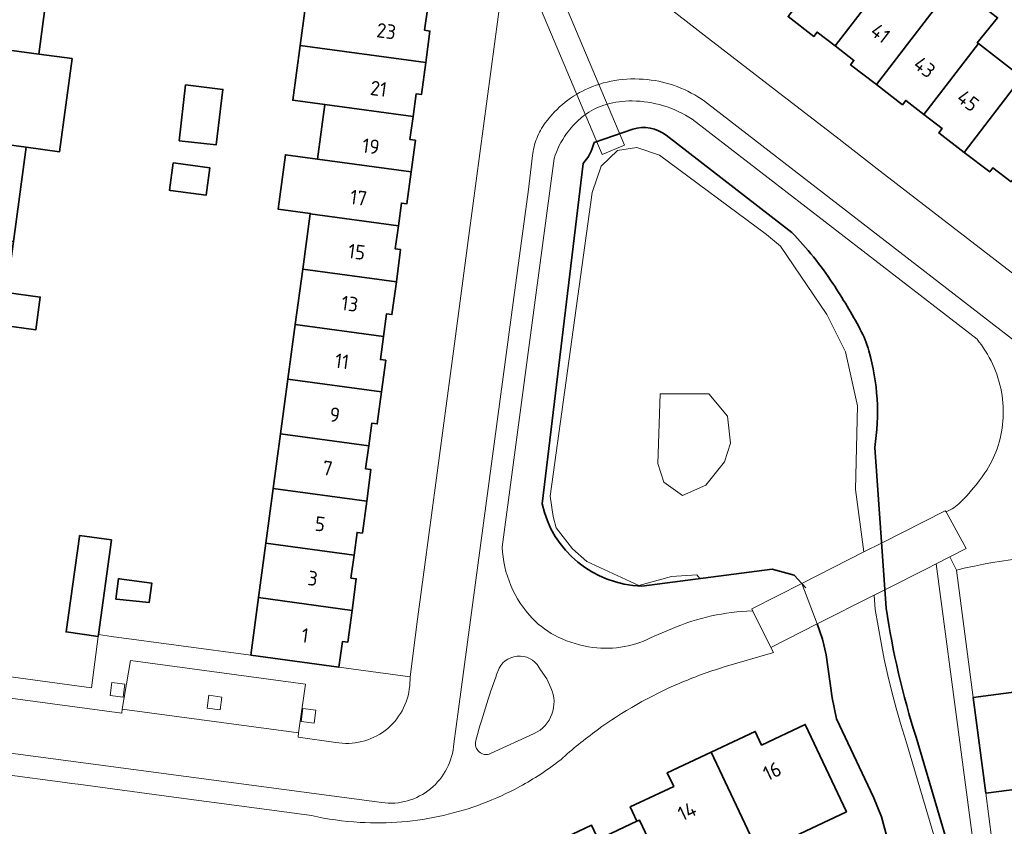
# Model space of a CAD drawing. Extents: x 150256 to 156914, y 461459 to 469481.
# Tile 638 of 656: x 154393 to 154485, y 468220 to 468295. Entities that reach past the tile are written whole.
import ezdxf
from ezdxf.enums import TextEntityAlignment as Align

# ---------------------------------------------------------------- set-up
doc = ezdxf.new("R2010")
doc.units = 0
doc.header["$LTSCALE"] = 0.75
for name, color, linetype, lineweight in [('B-RO-GK-BESCHOEIING-G', 251, 'GK-BESCHOEIING', 35), ('B-RO-GR-BEPLANTING_CULTUUR_BOSPLANTSOEN-GV', 251, 'CONTINUOUS', 18), ('B-RO-GR-BEPLANTING_CULTUUR_HEESTERS-GV', 251, 'CONTINUOUS', 18), ('B-RO-GR-GROENVOORZIENING-GV', 251, 'CONTINUOUS', 18), ('B-RO-KW-KUNSTWERK_DEK-GV', 6, 'CONTINUOUS', 18), ('B-RO-KW-KUNSTWERK_DUIKER-GV', 251, 'CONTINUOUS', 18), ('B-RO-KW-KUNSTWERK_LANDHOOFD-GV', 251, 'CONTINUOUS', 18), ('B-RO-OG-BEBOUWING-GV', 6, 'CONTINUOUS', 35), ('B-RO-OG-BEBOUWING-T18', 1, 'CONTINUOUS', 18), ('B-RO-OG-WATER_SLOOT-GV', 251, 'CONTINUOUS', 18), ('B-RO-VH-VERHARDING_BETONSTRAATSTEEN-GV', 251, 'CONTINUOUS', 18)]:
    doc.layers.add(name, color=color, linetype=linetype, lineweight=lineweight)
doc.styles.add('NLCS-ISO-M200-T18', font='NLCS-ISO.ttf', dxfattribs={"height": 360})
doc.linetypes.add('GK-BESCHOEIING', pattern='A,30,-5,[1,NLCS.SHX,S=1,R=0,X=0,Y=0],-5', length=40)

msp = doc.modelspace()

# ---------------------------------------------------------------- linework, layer by layer
at = {"layer": 'B-RO-GK-BESCHOEIING-G'}
for points in [[(154450.236, 468284.592), (154446.652, 468283.338)], [(154450.236, 468284.592), (154446.652, 468283.338)], [(154464.968, 468275.034), (154453.332, 468284.02)], [(154464.968, 468275.034), (154453.332, 468284.02)], [(154445.634, 468281.402), (154441.84, 468249.916)], [(154445.634, 468281.402), (154441.84, 468249.916)], [(154473.693, 468240.248), (154472.642, 468255.121)], [(154473.693, 468240.248), (154472.642, 468255.121)], [(154451.07, 468242.313), (154463.149, 468243.883), (154465.172, 468243.314), (154466.273, 468242.139)], [(154451.07, 468242.313), (154463.149, 468243.883), (154465.172, 468243.314), (154466.273, 468242.139)], [(154467.798, 468237.408), (154467.323, 468238.803)], [(154467.798, 468237.408), (154467.323, 468238.803)], [(154467.798, 468237.408), (154468.145, 468235.942), (154468.691, 468231.963), (154469.098, 468230.022), (154472.514, 468222.786), (154473.282, 468220.946), (154473.805, 468219.012), (154473.714, 468217.006), (154473.258, 468215.084)], [(154467.798, 468237.408), (154468.145, 468235.942), (154468.691, 468231.963), (154469.098, 468230.022), (154472.514, 468222.786), (154473.282, 468220.946), (154473.805, 468219.012), (154473.714, 468217.006), (154473.258, 468215.084)], [(154476.472, 468228.319), (154479.328, 468218.714)], [(154476.472, 468228.319), (154479.328, 468218.714)]]:
    msp.add_lwpolyline(points, dxfattribs=at)
for points in [[(154453.332, 468284.02, 0.242215), (154450.236, 468284.592)], [(154453.332, 468284.02, 0.242215), (154450.236, 468284.592)], [(154445.634, 468281.402, 0.129248), (154446.652, 468283.338)], [(154445.634, 468281.402, 0.129248), (154446.652, 468283.338)], [(154466.976, 468272.76, 0.023816), (154464.968, 468275.034)], [(154466.976, 468272.76, 0.023816), (154464.968, 468275.034)], [(154468.765, 468270.311, 0.02354), (154466.976, 468272.76)], [(154468.765, 468270.311, 0.02354), (154466.976, 468272.76)], [(154471.306, 468266.051, 0.023337), (154468.765, 468270.311)], [(154471.306, 468266.051, 0.023337), (154468.765, 468270.311)], [(154472.106, 468264.07, 0.05441), (154471.306, 468266.051)], [(154472.106, 468264.07, 0.05441), (154471.306, 468266.051)], [(154472.859, 468259.625, 0.054225), (154472.106, 468264.07)], [(154472.859, 468259.625, 0.054225), (154472.106, 468264.07)], [(154472.642, 468255.121, 0.053955), (154472.859, 468259.625)], [(154472.642, 468255.121, 0.053955), (154472.859, 468259.625)], [(154441.84, 468249.916, 0.344258), (154451.07, 468242.313)], [(154441.84, 468249.916, 0.344258), (154451.07, 468242.313)], [(154473.693, 468240.248, 0.039152), (154476.472, 468228.319)], [(154473.693, 468240.248, 0.039152), (154476.472, 468228.319)]]:
    msp.add_lwpolyline(points, format="xyb", dxfattribs=at)
at = {"layer": 'B-RO-GR-BEPLANTING_CULTUUR_BOSPLANTSOEN-GV'}
msp.add_lwpolyline([(154459.284, 468255.532), (154459.007, 468258.025), (154457.276, 468260.103), (154452.775, 468260.102), (154452.567, 468253.662), (154453.121, 468251.931), (154454.852, 468250.685), (154456.999, 468251.654), (154458.73, 468253.801)], close=True, dxfattribs=at)
msp.add_lwpolyline([(154459.284, 468255.532), (154459.007, 468258.025), (154457.276, 468260.103), (154452.775, 468260.102), (154452.567, 468253.662), (154453.121, 468251.931), (154454.852, 468250.685), (154456.999, 468251.654), (154458.73, 468253.801)], close=True, dxfattribs=at)
at = {"layer": 'B-RO-GR-BEPLANTING_CULTUUR_HEESTERS-GV'}
for points in [[(154441.698, 468234.548, 0.624541), (154437.86, 468234.715)], [(154441.698, 468234.548, 0.624541), (154437.86, 468234.715)], [(154437.803, 468234.568, 0.022853), (154435.777, 468228.257)], [(154437.803, 468234.568, 0.022853), (154435.777, 468228.257)], [(154441.098, 468228.654, 0.41312), (154442.661, 468232.887)], [(154441.098, 468228.654, 0.41312), (154442.661, 468232.887)], [(154435.701, 468227.975, 0.634235), (154437.077, 468226.814)], [(154435.701, 468227.975, 0.634235), (154437.077, 468226.814)]]:
    msp.add_lwpolyline(points, format="xyb", dxfattribs=at)
for points in [[(154437.86, 468234.715), (154437.803, 468234.568)], [(154437.86, 468234.715), (154437.803, 468234.568)], [(154442.661, 468232.887), (154442.278, 468233.726), (154441.698, 468234.548)], [(154442.661, 468232.887), (154442.278, 468233.726), (154441.698, 468234.548)], [(154435.777, 468228.257), (154435.701, 468227.975)], [(154435.777, 468228.257), (154435.701, 468227.975)], [(154437.077, 468226.814), (154441.098, 468228.654)], [(154437.077, 468226.814), (154441.098, 468228.654)]]:
    msp.add_lwpolyline(points, dxfattribs=at)
at = {"layer": 'B-RO-GR-GROENVOORZIENING-GV'}
for points in [[(154401.859, 468232.193), (154403.048, 468232.033), (154403.208, 468233.222), (154402.019, 468233.382)], [(154401.859, 468232.193), (154403.048, 468232.033), (154403.208, 468233.222), (154402.019, 468233.382)], [(154410.839, 468231.011), (154412.028, 468230.851), (154412.188, 468232.04), (154410.999, 468232.2)], [(154410.839, 468231.011), (154412.028, 468230.851), (154412.188, 468232.04), (154410.999, 468232.2)], [(154419.542, 468229.784), (154420.731, 468229.623), (154420.891, 468230.812), (154419.702, 468230.973)], [(154419.542, 468229.784), (154420.731, 468229.623), (154420.891, 468230.812), (154419.702, 468230.973)]]:
    msp.add_lwpolyline(points, close=True, dxfattribs=at)
at = {"layer": 'B-RO-KW-KUNSTWERK_DEK-GV'}
msp.add_lwpolyline([(154473.572, 468241.961), (154477.493, 468243.943), (154478.345, 468244.374), (154479.603, 468245.009), (154481.123, 468245.783), (154479.272, 468249.165), (154479.164, 468249.273), (154473.266, 468246.287), (154471.637, 468245.461), (154465.888, 468242.55), (154461.276, 468240.215), (154461.358, 468240), (154463.031, 468236.632), (154467.322, 468238.803), (154472.604, 468241.472)], close=True, dxfattribs=at)
msp.add_lwpolyline([(154473.572, 468241.961), (154477.493, 468243.943), (154478.345, 468244.374), (154479.603, 468245.009), (154481.123, 468245.783), (154479.272, 468249.165), (154479.164, 468249.273), (154473.266, 468246.287), (154471.637, 468245.461), (154465.888, 468242.55), (154461.276, 468240.215), (154461.358, 468240), (154463.031, 468236.632), (154467.322, 468238.803), (154472.604, 468241.472)], close=True, dxfattribs=at)
at = {"layer": 'B-RO-KW-KUNSTWERK_DUIKER-GV'}
msp.add_lwpolyline([(154447.418, 468282.228), (154449.49, 468283.104), (154436.967, 468312.73), (154434.895, 468311.854)], close=True, dxfattribs=at)
msp.add_lwpolyline([(154447.418, 468282.228), (154449.49, 468283.104), (154436.967, 468312.73), (154434.895, 468311.854)], close=True, dxfattribs=at)
at = {"layer": 'B-RO-KW-KUNSTWERK_LANDHOOFD-GV'}
for points in [[(154478.345, 468244.374), (154479.603, 468245.009), (154481.123, 468245.783), (154479.272, 468249.165), (154479.164, 468249.273), (154473.266, 468246.287), (154473.572, 468241.961), (154477.493, 468243.943)], [(154478.345, 468244.374), (154479.603, 468245.009), (154481.123, 468245.783), (154479.272, 468249.165), (154479.164, 468249.273), (154473.266, 468246.287), (154473.572, 468241.961), (154477.493, 468243.943)], [(154461.358, 468240), (154463.031, 468236.632), (154467.322, 468238.803), (154465.888, 468242.55), (154461.276, 468240.215)], [(154461.358, 468240), (154463.031, 468236.632), (154467.322, 468238.803), (154465.888, 468242.55), (154461.276, 468240.215)]]:
    msp.add_lwpolyline(points, close=True, dxfattribs=at)
at = {"layer": 'B-RO-OG-BEBOUWING-GV'}
for points in [[(154469.972, 468301.961), (154464.625, 468295.011), (154467.005, 468293.177), (154467.31, 468293.573), (154468.968, 468292.293), (154474.01, 468298.846)], [(154469.972, 468301.961), (154464.625, 468295.011), (154467.005, 468293.177), (154467.31, 468293.573), (154468.968, 468292.293), (154474.01, 468298.846)], [(154396.399, 468300.154), (154386.145, 468301.536), (154385.541, 468297.069), (154386.928, 468296.88), (154386.364, 468292.728), (154395.237, 468291.532)], [(154396.399, 468300.154), (154386.145, 468301.536), (154385.541, 468297.069), (154386.928, 468296.88), (154386.364, 468292.728), (154395.237, 468291.532)], [(154472.798, 468288.71), (154478.143, 468295.658), (154478.101, 468295.69), (154474.01, 468298.846), (154468.968, 468292.293), (154470.713, 468290.947), (154470.407, 468290.551)], [(154472.798, 468288.71), (154478.143, 468295.658), (154478.101, 468295.69), (154474.01, 468298.846), (154468.968, 468292.293), (154470.713, 468290.947), (154470.407, 468290.551)], [(154431.069, 468290.75), (154431.463, 468293.668), (154430.969, 468293.736), (154431.256, 468295.873), (154423.09, 468296.984), (154420.117, 468297.388), (154419.438, 468292.334), (154422.41, 468291.929)], [(154431.069, 468290.75), (154431.463, 468293.668), (154430.969, 468293.736), (154431.256, 468295.873), (154423.09, 468296.984), (154420.117, 468297.388), (154419.438, 468292.334), (154422.41, 468291.929)], [(154472.798, 468288.71), (154475.214, 468286.849), (154475.519, 468287.245), (154477.196, 468285.948), (154482.237, 468292.5), (154482.129, 468292.583), (154484.016, 468294.901), (154479.909, 468298.064), (154478.101, 468295.69), (154478.143, 468295.658)], [(154472.798, 468288.71), (154475.214, 468286.849), (154475.519, 468287.245), (154477.196, 468285.948), (154482.237, 468292.5), (154482.129, 468292.583), (154484.016, 468294.901), (154479.909, 468298.064), (154478.101, 468295.69), (154478.143, 468295.658)], [(154394.076, 468282.918), (154397.172, 468282.501), (154398.333, 468291.115), (154395.237, 468291.532), (154386.364, 468292.728), (154385.794, 468288.536), (154384.407, 468288.723), (154383.812, 468284.302)], [(154394.076, 468282.918), (154397.172, 468282.501), (154398.333, 468291.115), (154395.237, 468291.532), (154386.364, 468292.728), (154385.794, 468288.536), (154384.407, 468288.723), (154383.812, 468284.302)], [(154429.897, 468285.763), (154430.174, 468287.851), (154430.669, 468287.784), (154431.069, 468290.75), (154422.41, 468291.929), (154419.438, 468292.334), (154418.755, 468287.255), (154421.728, 468286.857)], [(154429.897, 468285.763), (154430.174, 468287.851), (154430.669, 468287.784), (154431.069, 468290.75), (154422.41, 468291.929), (154419.438, 468292.334), (154418.755, 468287.255), (154421.728, 468286.857)], [(154482.237, 468292.5), (154477.196, 468285.948), (154478.896, 468284.634), (154478.591, 468284.238), (154480.93, 468282.438), (154486.275, 468289.385), (154486.141, 468289.488)], [(154482.237, 468292.5), (154477.196, 468285.948), (154478.896, 468284.634), (154478.591, 468284.238), (154480.93, 468282.438), (154486.275, 468289.385), (154486.141, 468289.488)], [(154486.141, 468289.488), (154486.275, 468289.385), (154480.93, 468282.438), (154483.287, 468280.625), (154483.592, 468281.021), (154485.273, 468279.72), (154490.313, 468286.27), (154490.229, 468286.335), (154492.05, 468288.698), (154487.969, 468291.861)], [(154486.141, 468289.488), (154486.275, 468289.385), (154480.93, 468282.438), (154483.287, 468280.625), (154483.592, 468281.021), (154485.273, 468279.72), (154490.313, 468286.27), (154490.229, 468286.335), (154492.05, 468288.698), (154487.969, 468291.861)], [(154408.844, 468288.682), (154408.256, 468283.51), (154411.663, 468283.122), (154412.29, 468288.262)], [(154408.844, 468288.682), (154408.256, 468283.51), (154411.663, 468283.122), (154412.29, 468288.262)], [(154429.716, 468280.642), (154430.111, 468283.566), (154429.615, 468283.632), (154429.897, 468285.763), (154421.728, 468286.857), (154421.051, 468281.821)], [(154429.716, 468280.642), (154430.111, 468283.566), (154429.615, 468283.632), (154429.897, 468285.763), (154421.728, 468286.857), (154421.051, 468281.821)], [(154384.029, 468275.394), (154392.9, 468274.198), (154394.076, 468282.918), (154383.812, 468284.302), (154383.209, 468279.822), (154384.597, 468279.635)], [(154384.029, 468275.394), (154392.9, 468274.198), (154394.076, 468282.918), (154383.812, 468284.302), (154383.209, 468279.822), (154384.597, 468279.635)], [(154420.37, 468276.757), (154428.539, 468275.645), (154428.82, 468277.741), (154429.315, 468277.674), (154429.716, 468280.642), (154421.051, 468281.821), (154418.078, 468282.226), (154417.4, 468277.184), (154420.373, 468276.784)], [(154420.37, 468276.757), (154428.539, 468275.645), (154428.82, 468277.741), (154429.315, 468277.674), (154429.716, 468280.642), (154421.051, 468281.821), (154418.078, 468282.226), (154417.4, 468277.184), (154420.373, 468276.784)], [(154407.946, 468281.435), (154407.699, 468281.469), (154407.347, 468278.934), (154407.451, 468278.92), (154410.74, 468278.469), (154411.087, 468281.004)], [(154407.946, 468281.435), (154407.699, 468281.469), (154407.347, 468278.934), (154407.451, 468278.92), (154410.74, 468278.469), (154411.087, 468281.004)], [(154428.35, 468270.463), (154428.749, 468273.447), (154428.254, 468273.512), (154428.539, 468275.645), (154420.37, 468276.757), (154419.682, 468271.643)], [(154428.35, 468270.463), (154428.749, 468273.447), (154428.254, 468273.512), (154428.539, 468275.645), (154420.37, 468276.757), (154419.682, 468271.643)], [(154392.9, 468274.198), (154384.029, 468275.394), (154383.46, 468271.15), (154381.963, 468271.349), (154381.362, 468266.894), (154391.727, 468265.497), (154391.855, 468266.448), (154394.973, 468266.027), (154395.38, 468269.05), (154392.263, 468269.47)], [(154392.9, 468274.198), (154384.029, 468275.394), (154383.46, 468271.15), (154381.963, 468271.349), (154381.362, 468266.894), (154391.727, 468265.497), (154391.855, 468266.448), (154394.973, 468266.027), (154395.38, 468269.05), (154392.263, 468269.47)], [(154418.991, 468266.509), (154427.163, 468265.397), (154427.449, 468267.499), (154427.945, 468267.432), (154428.35, 468270.463), (154419.682, 468271.643)], [(154418.991, 468266.509), (154427.163, 468265.397), (154427.449, 468267.499), (154427.945, 468267.432), (154428.35, 468270.463), (154419.682, 468271.643)], [(154418.991, 468266.509), (154418.312, 468261.455), (154426.975, 468260.276), (154427.369, 468263.201), (154426.874, 468263.268), (154427.163, 468265.397)], [(154418.991, 468266.509), (154418.312, 468261.455), (154426.975, 468260.276), (154427.369, 468263.201), (154426.874, 468263.268), (154427.163, 468265.397)], [(154417.632, 468256.399), (154425.797, 468255.288), (154426.081, 468257.376), (154426.576, 468257.309), (154426.975, 468260.276), (154418.312, 468261.455)], [(154417.632, 468256.399), (154425.797, 468255.288), (154426.081, 468257.376), (154426.576, 468257.309), (154426.975, 468260.276), (154418.312, 468261.455)], [(154416.952, 468251.345), (154425.611, 468250.166), (154426.004, 468253.09), (154425.508, 468253.156), (154425.797, 468255.288), (154417.632, 468256.399)], [(154416.952, 468251.345), (154425.611, 468250.166), (154426.004, 468253.09), (154425.508, 468253.156), (154425.797, 468255.288), (154417.632, 468256.399)], [(154416.272, 468246.291), (154424.436, 468245.179), (154424.717, 468247.271), (154425.213, 468247.204), (154425.611, 468250.166), (154416.952, 468251.345)], [(154416.272, 468246.291), (154424.436, 468245.179), (154424.717, 468247.271), (154425.213, 468247.204), (154425.611, 468250.166), (154416.952, 468251.345)], [(154400.768, 468237.818), (154401.97, 468246.58), (154401.963, 468246.581), (154399.025, 468246.976), (154399.012, 468246.88), (154397.78, 468238.066), (154400.746, 468237.656)], [(154400.768, 468237.818), (154401.97, 468246.58), (154401.963, 468246.581), (154399.025, 468246.976), (154399.012, 468246.88), (154397.78, 468238.066), (154400.746, 468237.656)], [(154415.592, 468241.236), (154424.249, 468240.058), (154424.645, 468242.983), (154424.15, 468243.05), (154424.436, 468245.179), (154416.272, 468246.291)], [(154415.592, 468241.236), (154424.249, 468240.058), (154424.645, 468242.983), (154424.15, 468243.05), (154424.436, 468245.179), (154416.272, 468246.291)], [(154402.443, 468241.096), (154405.454, 468240.777), (154405.703, 468242.582), (154402.702, 468242.991), (154402.622, 468243.002), (154402.386, 468241.102)], [(154402.443, 468241.096), (154405.454, 468240.777), (154405.703, 468242.582), (154402.702, 468242.991), (154402.622, 468243.002), (154402.386, 468241.102)], [(154423.037, 468234.813), (154423.354, 468237.172), (154423.848, 468237.103), (154424.249, 468240.058), (154415.592, 468241.236), (154414.878, 468235.925)], [(154423.037, 468234.813), (154423.354, 468237.172), (154423.848, 468237.103), (154424.249, 468240.058), (154415.592, 468241.236), (154414.878, 468235.925)], [(154482.928, 468223.13), (154491.794, 468224.286), (154490.472, 468234.544), (154486.011, 468233.962), (154486.192, 468232.575), (154481.771, 468232)], [(154482.928, 468223.13), (154491.794, 468224.286), (154490.472, 468234.544), (154486.011, 468233.962), (154486.192, 468232.575), (154481.771, 468232)], [(154457.511, 468226.95), (154461.92, 468217.589), (154470.02, 468221.418), (154466.214, 468229.501), (154462.172, 468227.596), (154461.577, 468228.863)], [(154457.511, 468226.95), (154461.92, 468217.589), (154470.02, 468221.418), (154466.214, 468229.501), (154462.172, 468227.596), (154461.577, 468228.863)], [(154454.293, 468213.983), (154461.92, 468217.589), (154457.511, 468226.95), (154453.44, 468225.034), (154454.036, 468223.768), (154450.004, 468221.871), (154450.626, 468220.548), (154450.862, 468220.66), (154454.06, 468213.873)], [(154454.293, 468213.983), (154461.92, 468217.589), (154457.511, 468226.95), (154453.44, 468225.034), (154454.036, 468223.768), (154450.004, 468221.871), (154450.626, 468220.548), (154450.862, 468220.66), (154454.06, 468213.873)], [(154442.366, 468218.259), (154446.795, 468208.9), (154446.887, 468208.943), (154454.891, 468212.718), (154454.293, 468213.983), (154454.06, 468213.873), (154450.862, 468220.66), (154450.626, 468220.548), (154447.049, 468218.857), (154446.425, 468220.175)], [(154442.366, 468218.259), (154446.795, 468208.9), (154446.887, 468208.943), (154454.891, 468212.718), (154454.293, 468213.983), (154454.06, 468213.873), (154450.862, 468220.66), (154450.626, 468220.548), (154447.049, 468218.857), (154446.425, 468220.175)]]:
    msp.add_lwpolyline(points, close=True, dxfattribs=at)
at = {"layer": 'B-RO-OG-WATER_SLOOT-GV'}
for points in [[(154450.18, 468287.199, 0.071525), (154447.803, 468286.879)], [(154450.18, 468287.199, 0.071525), (154447.803, 468286.879)], [(154453.082, 468286.756, 0.071351), (154450.18, 468287.199)], [(154453.082, 468286.756, 0.071351), (154450.18, 468287.199)], [(154447.803, 468286.879, 0.084638), (154445.956, 468286.001)], [(154447.803, 468286.879, 0.084638), (154445.956, 468286.001)], [(154455.742, 468285.515, 0.071645), (154453.082, 468286.756)], [(154455.742, 468285.515, 0.071645), (154453.082, 468286.756)], [(154445.956, 468286.001, 0.084308), (154444.11, 468284.182)], [(154445.956, 468286.001, 0.084308), (154444.11, 468284.182)], [(154450.236, 468284.592, -0.242215), (154453.332, 468284.02)], [(154453.332, 468284.02, 0.242215), (154450.236, 468284.592)], [(154450.236, 468284.592, -0.242215), (154453.332, 468284.02)], [(154453.332, 468284.02, 0.242215), (154450.236, 468284.592)], [(154444.11, 468284.182, 0.083335), (154442.964, 468281.857)], [(154444.11, 468284.182, 0.083335), (154442.964, 468281.857)], [(154445.634, 468281.402, 0.129248), (154446.652, 468283.338)], [(154446.652, 468283.338, -0.129248), (154445.634, 468281.402)], [(154445.634, 468281.402, 0.129248), (154446.652, 468283.338)], [(154446.652, 468283.338, -0.129248), (154445.634, 468281.402)], [(154464.968, 468275.034, -0.023816), (154466.976, 468272.76)], [(154466.976, 468272.76, 0.023816), (154464.968, 468275.034)], [(154464.968, 468275.034, -0.023816), (154466.976, 468272.76)], [(154466.976, 468272.76, 0.023816), (154464.968, 468275.034)], [(154466.976, 468272.76, -0.02354), (154468.765, 468270.311)], [(154468.765, 468270.311, 0.02354), (154466.976, 468272.76)], [(154466.976, 468272.76, -0.02354), (154468.765, 468270.311)], [(154468.765, 468270.311, 0.02354), (154466.976, 468272.76)], [(154468.765, 468270.311, -0.023337), (154471.306, 468266.051)], [(154471.306, 468266.051, 0.023337), (154468.765, 468270.311)], [(154468.765, 468270.311, -0.023337), (154471.306, 468266.051)], [(154471.306, 468266.051, 0.023337), (154468.765, 468270.311)], [(154471.306, 468266.051, -0.05441), (154472.106, 468264.07)], [(154472.106, 468264.07, 0.05441), (154471.306, 468266.051)], [(154471.306, 468266.051, -0.05441), (154472.106, 468264.07)], [(154472.106, 468264.07, 0.05441), (154471.306, 468266.051)], [(154483.556, 468262.858, 0.063433), (154482.114, 468265.155)], [(154483.556, 468262.858, 0.063433), (154482.114, 468265.155)], [(154472.106, 468264.07, -0.054225), (154472.859, 468259.625)], [(154472.859, 468259.625, 0.054225), (154472.106, 468264.07)], [(154472.106, 468264.07, -0.054225), (154472.859, 468259.625)], [(154472.859, 468259.625, 0.054225), (154472.106, 468264.07)], [(154484.372, 468260.273, 0.063357), (154483.556, 468262.858)], [(154484.372, 468260.273, 0.063357), (154483.556, 468262.858)], [(154484.512, 468257.572, 0.06442), (154484.372, 468260.273)], [(154484.512, 468257.572, 0.06442), (154484.372, 468260.273)], [(154472.859, 468259.625, -0.053955), (154472.642, 468255.121)], [(154472.642, 468255.121, 0.053955), (154472.859, 468259.625)], [(154472.859, 468259.625, -0.053955), (154472.642, 468255.121)], [(154472.642, 468255.121, 0.053955), (154472.859, 468259.625)], [(154483.973, 468255.007, 0.065847), (154484.512, 468257.572)], [(154483.973, 468255.007, 0.065847), (154484.512, 468257.572)], [(154482.837, 468252.772, 0.066179), (154483.973, 468255.007)], [(154482.837, 468252.772, 0.066179), (154483.973, 468255.007)], [(154480.58, 468250.062, 0.046905), (154482.837, 468252.772)], [(154480.58, 468250.062, 0.046905), (154482.837, 468252.772)], [(154451.07, 468242.313, -0.344258), (154441.84, 468249.916)], [(154441.84, 468249.916, 0.344258), (154451.07, 468242.313)], [(154451.07, 468242.313, -0.344258), (154441.84, 468249.916)], [(154441.84, 468249.916, 0.344258), (154451.07, 468242.313)], [(154479.971, 468249.56, 0.045912), (154480.58, 468250.062)], [(154479.971, 468249.56, 0.045912), (154480.58, 468250.062)], [(154479.272, 468249.165, 0.0363), (154479.971, 468249.56)], [(154479.272, 468249.165, 0.0363), (154479.971, 468249.56)], [(154438.148, 468245.917, 0.090309), (154438.952, 468242.353)], [(154438.148, 468245.917, 0.090309), (154438.952, 468242.353)], [(154438.952, 468242.353, 0.09031), (154440.964, 468239.302)], [(154438.952, 468242.353, 0.09031), (154440.964, 468239.302)], [(154453.913, 468238.383, -0.093692), (154461.289, 468240.002)], [(154453.913, 468238.383, -0.093692), (154461.289, 468240.002)], [(154473.693, 468240.248, 0.039152), (154476.472, 468228.319)], [(154476.472, 468228.319, -0.039152), (154473.693, 468240.248)], [(154473.693, 468240.248, 0.039152), (154476.472, 468228.319)], [(154476.472, 468228.319, -0.039152), (154473.693, 468240.248)], [(154440.964, 468239.302, 0.090676), (154443.331, 468237.587)], [(154440.964, 468239.302, 0.090676), (154443.331, 468237.587)], [(154443.331, 468237.587, 0.078541), (154446.543, 468236.631)], [(154443.331, 468237.587, 0.078541), (154446.543, 468236.631)], [(154449.464, 468236.704, 0.078999), (154452.22, 468237.676)], [(154449.464, 468236.704, 0.078999), (154452.22, 468237.676)], [(154446.543, 468236.631, 0.07976), (154449.464, 468236.704)], [(154446.543, 468236.631, 0.07976), (154449.464, 468236.704)]]:
    msp.add_lwpolyline(points, format="xyb", dxfattribs=at)
for points in [[(154482.114, 468265.155), (154455.742, 468285.515)], [(154482.114, 468265.155), (154455.742, 468285.515)], [(154446.652, 468283.338), (154450.236, 468284.592)], [(154450.236, 468284.592), (154446.652, 468283.338)], [(154446.652, 468283.338), (154450.236, 468284.592)], [(154450.236, 468284.592), (154446.652, 468283.338)], [(154453.332, 468284.02), (154464.968, 468275.034)], [(154464.968, 468275.034), (154453.332, 468284.02)], [(154453.332, 468284.02), (154464.968, 468275.034)], [(154464.968, 468275.034), (154453.332, 468284.02)], [(154451.07, 468242.313), (154456.446, 468243.012), (154456.168, 468243.345), (154453.814, 468243.206), (154450.815, 468242.345), (154445.988, 468244.59), (154444.673, 468245.767), (154443.149, 468247.706), (154442.872, 468248.745), (154442.595, 468250.615), (154446.473, 468278.729), (154447.304, 468281.153), (154448.827, 468282.607), (154450.628, 468282.885), (154452.705, 468282.192), (154462.608, 468274.853), (154463.924, 468273.745), (154468.218, 468267.444), (154469.949, 468263.982), (154471.057, 468258.996), (154470.849, 468251.24), (154471.637, 468245.461), (154473.266, 468246.287), (154472.642, 468255.121)], [(154478.369, 468218.429), (154475.519, 468228.017), (154475.062, 468229.506), (154474.635, 468231.004), (154474.238, 468232.509), (154473.87, 468234.022), (154473.532, 468235.543), (154473.224, 468237.069), (154472.946, 468238.602), (154472.698, 468240.139), (154472.604, 468241.472), (154473.572, 468241.961), (154473.266, 468246.287), (154471.637, 468245.461), (154470.849, 468251.24), (154471.057, 468258.996), (154469.949, 468263.982), (154468.218, 468267.444), (154463.924, 468273.745), (154462.608, 468274.853), (154452.705, 468282.192), (154450.628, 468282.885), (154448.827, 468282.607), (154447.304, 468281.153), (154446.473, 468278.729), (154442.595, 468250.615), (154442.872, 468248.745), (154443.149, 468247.706), (154444.673, 468245.767), (154445.988, 468244.59), (154450.815, 468242.345), (154453.814, 468243.206), (154456.168, 468243.345), (154456.446, 468243.012), (154463.149, 468243.883), (154465.172, 468243.314), (154465.888, 468242.55), (154467.322, 468238.803), (154467.327, 468238.79), (154467.798, 468237.408), (154468.145, 468235.942), (154468.691, 468231.963), (154469.098, 468230.022), (154472.514, 468222.786), (154473.282, 468220.946), (154473.805, 468219.012)], [(154451.07, 468242.313), (154456.446, 468243.012), (154456.168, 468243.345), (154453.814, 468243.206), (154450.815, 468242.345), (154445.988, 468244.59), (154444.673, 468245.767), (154443.149, 468247.706), (154442.872, 468248.745), (154442.595, 468250.615), (154446.473, 468278.729), (154447.304, 468281.153), (154448.827, 468282.607), (154450.628, 468282.885), (154452.705, 468282.192), (154462.608, 468274.853), (154463.924, 468273.745), (154468.218, 468267.444), (154469.949, 468263.982), (154471.057, 468258.996), (154470.849, 468251.24), (154471.637, 468245.461), (154473.266, 468246.287), (154472.642, 468255.121)], [(154478.369, 468218.429), (154475.519, 468228.017), (154475.062, 468229.506), (154474.635, 468231.004), (154474.238, 468232.509), (154473.87, 468234.022), (154473.532, 468235.543), (154473.224, 468237.069), (154472.946, 468238.602), (154472.698, 468240.139), (154472.604, 468241.472), (154473.572, 468241.961), (154473.266, 468246.287), (154471.637, 468245.461), (154470.849, 468251.24), (154471.057, 468258.996), (154469.949, 468263.982), (154468.218, 468267.444), (154463.924, 468273.745), (154462.608, 468274.853), (154452.705, 468282.192), (154450.628, 468282.885), (154448.827, 468282.607), (154447.304, 468281.153), (154446.473, 468278.729), (154442.595, 468250.615), (154442.872, 468248.745), (154443.149, 468247.706), (154444.673, 468245.767), (154445.988, 468244.59), (154450.815, 468242.345), (154453.814, 468243.206), (154456.168, 468243.345), (154456.446, 468243.012), (154463.149, 468243.883), (154465.172, 468243.314), (154465.888, 468242.55), (154467.322, 468238.803), (154467.327, 468238.79), (154467.798, 468237.408), (154468.145, 468235.942), (154468.691, 468231.963), (154469.098, 468230.022), (154472.514, 468222.786), (154473.282, 468220.946), (154473.805, 468219.012)], [(154442.964, 468281.857), (154441.208, 468268.756), (154438.148, 468245.917)], [(154442.964, 468281.857), (154441.208, 468268.756), (154438.148, 468245.917)], [(154441.84, 468249.916), (154445.634, 468281.402)], [(154445.634, 468281.402), (154441.84, 468249.916)], [(154441.84, 468249.916), (154445.634, 468281.402)], [(154445.634, 468281.402), (154441.84, 468249.916)], [(154472.642, 468255.121), (154473.266, 468246.287), (154479.164, 468249.273), (154479.272, 468249.165)], [(154472.642, 468255.121), (154473.266, 468246.287), (154479.164, 468249.273), (154479.272, 468249.165)], [(154478.735, 468212.804), (154478.332, 468211.657), (154477.831, 468210.55), (154477.236, 468209.49), (154476.551, 468208.486), (154475.781, 468207.545), (154474.933, 468206.675), (154474.012, 468205.882), (154473.025, 468205.172), (154482.834, 468210.429), (154478.345, 468244.374), (154477.493, 468243.943), (154473.572, 468241.961), (154473.693, 468240.248)], [(154478.735, 468212.804), (154478.332, 468211.657), (154477.831, 468210.55), (154477.236, 468209.49), (154476.551, 468208.486), (154475.781, 468207.545), (154474.933, 468206.675), (154474.012, 468205.882), (154473.025, 468205.172), (154482.834, 468210.429), (154478.345, 468244.374), (154477.493, 468243.943), (154473.572, 468241.961), (154473.693, 468240.248)], [(154461.289, 468240.002), (154461.358, 468240), (154461.276, 468240.215), (154465.888, 468242.55), (154465.172, 468243.314), (154463.149, 468243.883), (154456.446, 468243.012), (154451.07, 468242.313)], [(154461.289, 468240.002), (154461.358, 468240), (154461.276, 468240.215), (154465.888, 468242.55), (154465.172, 468243.314), (154463.149, 468243.883), (154456.446, 468243.012), (154451.07, 468242.313)], [(154473.693, 468240.248), (154473.572, 468241.961), (154472.604, 468241.472), (154472.698, 468240.139), (154472.946, 468238.602), (154473.224, 468237.069), (154473.532, 468235.543), (154473.87, 468234.022), (154474.238, 468232.509), (154474.635, 468231.004), (154475.062, 468229.506), (154475.519, 468228.017), (154478.369, 468218.429), (154478.573, 468217.13), (154478.549, 468215.784), (154478.286, 468214.501), (154477.831, 468213.232), (154477.031, 468211.228), (154475.788, 468209.149), (154474.151, 468207.338), (154469.197, 468202.508)], [(154473.693, 468240.248), (154473.572, 468241.961), (154472.604, 468241.472), (154472.698, 468240.139), (154472.946, 468238.602), (154473.224, 468237.069), (154473.532, 468235.543), (154473.87, 468234.022), (154474.238, 468232.509), (154474.635, 468231.004), (154475.062, 468229.506), (154475.519, 468228.017), (154478.369, 468218.429), (154478.573, 468217.13), (154478.549, 468215.784), (154478.286, 468214.501), (154477.831, 468213.232), (154477.031, 468211.228), (154475.788, 468209.149), (154474.151, 468207.338), (154469.197, 468202.508)], [(154452.22, 468237.676), (154453.913, 468238.383)], [(154452.22, 468237.676), (154453.913, 468238.383)], [(154476.472, 468228.319), (154479.328, 468218.714)], [(154479.328, 468218.714), (154476.472, 468228.319)], [(154476.472, 468228.319), (154479.328, 468218.714)], [(154479.328, 468218.714), (154476.472, 468228.319)]]:
    msp.add_lwpolyline(points, dxfattribs=at)
msp.add_lwpolyline([(154459.284, 468255.532), (154458.73, 468253.801), (154456.999, 468251.654), (154454.852, 468250.685), (154453.121, 468251.931), (154452.567, 468253.662), (154452.775, 468260.102), (154457.276, 468260.103), (154459.007, 468258.025)], close=True, dxfattribs=at)
msp.add_lwpolyline([(154459.284, 468255.532), (154458.73, 468253.801), (154456.999, 468251.654), (154454.852, 468250.685), (154453.121, 468251.931), (154452.567, 468253.662), (154452.775, 468260.102), (154457.276, 468260.103), (154459.007, 468258.025)], close=True, dxfattribs=at)
at = {"layer": 'B-RO-VH-VERHARDING_BETONSTRAATSTEEN-GV'}
for points in [[(154509.009, 468252.985), (154507.634, 468254.093), (154501.424, 468258.894), (154497.386, 468262.01), (154493.349, 468265.125), (154489.312, 468268.241), (154485.275, 468271.356), (154481.236, 468274.472), (154477.198, 468277.587), (154473.16, 468280.703), (154469.069, 468283.862), (154464.936, 468287.052), (154460.899, 468290.168), (154456.862, 468293.285), (154452.825, 468296.401), (154448.788, 468299.518), (154444.751, 468302.635), (154442.574, 468304.316), (154439.31, 468312.077)], [(154509.009, 468252.985), (154507.634, 468254.093), (154501.424, 468258.894), (154497.386, 468262.01), (154493.349, 468265.125), (154489.312, 468268.241), (154485.275, 468271.356), (154481.236, 468274.472), (154477.198, 468277.587), (154473.16, 468280.703), (154469.069, 468283.862), (154464.936, 468287.052), (154460.899, 468290.168), (154456.862, 468293.285), (154452.825, 468296.401), (154448.788, 468299.518), (154444.751, 468302.635), (154442.574, 468304.316), (154439.31, 468312.077)], [(154435.539, 468310.731), (154438.832, 468302.901), (154438.45, 468300.041), (154437.774, 468294.986), (154437.098, 468289.929), (154436.422, 468284.875), (154435.746, 468279.821), (154435.069, 468274.756), (154434.385, 468269.64), (154433.698, 468264.507), (154433.021, 468259.453), (154432.343, 468254.397), (154431.666, 468249.342), (154430.989, 468244.287), (154430.312, 468239.233), (154429.633, 468233.918), (154429.588, 468233.064)], [(154435.539, 468310.731), (154438.832, 468302.901), (154438.45, 468300.041), (154437.774, 468294.986), (154437.098, 468289.929), (154436.422, 468284.875), (154435.746, 468279.821), (154435.069, 468274.756), (154434.385, 468269.64), (154433.698, 468264.507), (154433.021, 468259.453), (154432.343, 468254.397), (154431.666, 468249.342), (154430.989, 468244.287), (154430.312, 468239.233), (154429.633, 468233.918), (154429.588, 468233.064)], [(154508.475, 468247.337), (154504.478, 468250.422), (154457.156, 468286.965)], [(154457.156, 468286.965), (154504.478, 468250.422), (154508.475, 468247.337)], [(154508.475, 468247.337), (154504.478, 468250.422), (154457.156, 468286.965)], [(154457.156, 468286.965), (154504.478, 468250.422), (154508.475, 468247.337)], [(154455.742, 468285.515), (154482.114, 468265.155)], [(154455.742, 468285.515), (154482.114, 468265.155)], [(154440.957, 468282.144), (154440.578, 468279.003), (154439.232, 468269.013), (154434.1, 468230.92), (154433.673, 468227.724)], [(154433.673, 468227.724), (154434.1, 468230.92), (154439.232, 468269.013), (154440.578, 468279.003), (154440.957, 468282.144)], [(154440.957, 468282.144), (154440.578, 468279.003), (154439.232, 468269.013), (154434.1, 468230.92), (154433.673, 468227.724)], [(154433.673, 468227.724), (154434.1, 468230.92), (154439.232, 468269.013), (154440.578, 468279.003), (154440.957, 468282.144)], [(154438.148, 468245.917), (154441.208, 468268.756), (154442.964, 468281.857)], [(154438.148, 468245.917), (154441.208, 468268.756), (154442.964, 468281.857)], [(154479.272, 468249.165), (154481.123, 468245.783), (154479.603, 468245.009), (154480.216, 468243.792)], [(154479.272, 468249.165), (154481.123, 468245.783), (154479.603, 468245.009), (154480.216, 468243.792)], [(154484.64, 468211.073), (154483.775, 468216.677), (154482.928, 468223.13), (154481.771, 468232), (154480.216, 468243.792), (154479.603, 468245.009), (154478.345, 468244.374), (154482.834, 468210.429)], [(154484.64, 468211.073), (154483.775, 468216.677), (154482.928, 468223.13), (154481.771, 468232), (154480.216, 468243.792), (154479.603, 468245.009), (154478.345, 468244.374), (154482.834, 468210.429)], [(154458.707, 468234.819), (154463.182, 468236.137), (154463.261, 468236.159), (154463.031, 468236.632), (154461.358, 468240), (154461.289, 468240.002)], [(154458.707, 468234.819), (154463.182, 468236.137), (154463.261, 468236.159), (154463.031, 468236.632), (154461.358, 468240), (154461.289, 468240.002)], [(154453.913, 468238.383), (154452.22, 468237.676)], [(154453.913, 468238.383), (154452.22, 468237.676)], [(154429.588, 468233.064), (154429.633, 468233.918), (154423.037, 468234.813), (154414.878, 468235.925), (154401.972, 468237.654), (154400.768, 468237.818), (154400.746, 468237.656), (154400.139, 468232.904), (154376.799, 468236.064)], [(154429.588, 468233.064), (154429.633, 468233.918), (154423.037, 468234.813), (154414.878, 468235.925), (154401.972, 468237.654), (154400.768, 468237.818), (154400.746, 468237.656), (154400.139, 468232.904), (154376.799, 468236.064)], [(154402.978, 468230.929), (154403.742, 468235.414), (154419.955, 468233.23), (154419.306, 468228.73), (154419.272, 468228.336), (154422.738, 468227.844)], [(154402.978, 468230.929), (154403.742, 468235.414), (154419.955, 468233.23), (154419.306, 468228.73), (154419.272, 468228.336), (154422.738, 468227.844)], [(154437.803, 468234.568), (154437.86, 468234.715)], [(154437.803, 468234.568), (154437.86, 468234.715)], [(154441.698, 468234.548), (154442.278, 468233.726), (154442.661, 468232.887)], [(154441.698, 468234.548), (154442.278, 468233.726), (154442.661, 468232.887)], [(154375.25, 468234.262), (154377.234, 468233.995), (154402.926, 468230.539), (154402.978, 468230.929)], [(154375.25, 468234.262), (154377.234, 468233.995), (154402.926, 468230.539), (154402.978, 468230.929)], [(154422.738, 468227.844), (154419.272, 468228.336), (154419.306, 468228.73), (154402.978, 468230.929), (154402.926, 468230.539), (154377.234, 468233.995), (154376.563, 468228.987), (154426.997, 468222.269)], [(154422.738, 468227.844), (154419.272, 468228.336), (154419.306, 468228.73), (154402.978, 468230.929), (154402.926, 468230.539), (154377.234, 468233.995), (154376.563, 468228.987), (154426.997, 468222.269)], [(154426.997, 468222.269), (154376.563, 468228.987), (154373.775, 468229.358)], [(154426.997, 468222.269), (154376.563, 468228.987), (154373.775, 468229.358)], [(154435.701, 468227.975), (154435.777, 468228.257)], [(154435.701, 468227.975), (154435.777, 468228.257)], [(154441.098, 468228.654), (154437.077, 468226.814)], [(154441.098, 468228.654), (154437.077, 468226.814)], [(154375.21, 468227.111), (154386.495, 468225.614), (154397.675, 468224.118), (154398.278, 468224.041), (154398.877, 468223.964), (154407.749, 468222.776), (154416.372, 468221.621), (154420.483, 468221.071)], [(154375.21, 468227.111), (154386.495, 468225.614), (154397.675, 468224.118), (154398.278, 468224.041), (154398.877, 468223.964), (154407.749, 468222.776), (154416.372, 468221.621), (154420.483, 468221.071)]]:
    msp.add_lwpolyline(points, dxfattribs=at)
for points in [[(154448.943, 468289.141, 0.068366), (154446.166, 468288.387)], [(154446.166, 468288.387, -0.068366), (154448.943, 468289.141)], [(154448.943, 468289.141, 0.068366), (154446.166, 468288.387)], [(154446.166, 468288.387, -0.068366), (154448.943, 468289.141)], [(154451.948, 468289.133, 0.065225), (154448.943, 468289.141)], [(154448.943, 468289.141, -0.065225), (154451.948, 468289.133)], [(154451.948, 468289.133, 0.065225), (154448.943, 468289.141)], [(154448.943, 468289.141, -0.065225), (154451.948, 468289.133)], [(154454.694, 468288.392, 0.065837), (154451.948, 468289.133)], [(154451.948, 468289.133, -0.065837), (154454.694, 468288.392)], [(154454.694, 468288.392, 0.065837), (154451.948, 468289.133)], [(154451.948, 468289.133, -0.065837), (154454.694, 468288.392)], [(154446.166, 468288.387, 0.067528), (154443.976, 468287.081)], [(154443.976, 468287.081, -0.067528), (154446.166, 468288.387)], [(154446.166, 468288.387, 0.067528), (154443.976, 468287.081)], [(154443.976, 468287.081, -0.067528), (154446.166, 468288.387)], [(154457.156, 468286.965, 0.065514), (154454.694, 468288.392)], [(154454.694, 468288.392, -0.065514), (154457.156, 468286.965)], [(154457.156, 468286.965, 0.065514), (154454.694, 468288.392)], [(154454.694, 468288.392, -0.065514), (154457.156, 468286.965)], [(154447.803, 468286.879, -0.071525), (154450.18, 468287.199)], [(154447.803, 468286.879, -0.071525), (154450.18, 468287.199)], [(154450.18, 468287.199, -0.071351), (154453.082, 468286.756)], [(154450.18, 468287.199, -0.071351), (154453.082, 468286.756)], [(154443.976, 468287.081, 0.065525), (154442.137, 468285.166)], [(154442.137, 468285.166, -0.065525), (154443.976, 468287.081)], [(154443.976, 468287.081, 0.065525), (154442.137, 468285.166)], [(154442.137, 468285.166, -0.065525), (154443.976, 468287.081)], [(154445.956, 468286.001, -0.084638), (154447.803, 468286.879)], [(154445.956, 468286.001, -0.084638), (154447.803, 468286.879)], [(154453.082, 468286.756, -0.071645), (154455.742, 468285.515)], [(154453.082, 468286.756, -0.071645), (154455.742, 468285.515)], [(154444.11, 468284.182, -0.084308), (154445.956, 468286.001)], [(154444.11, 468284.182, -0.084308), (154445.956, 468286.001)], [(154442.137, 468285.166, 0.066169), (154441.348, 468283.732)], [(154441.348, 468283.732, -0.066169), (154442.137, 468285.166)], [(154442.137, 468285.166, 0.066169), (154441.348, 468283.732)], [(154441.348, 468283.732, -0.066169), (154442.137, 468285.166)], [(154441.348, 468283.732, 0.066142), (154440.957, 468282.144)], [(154440.957, 468282.144, -0.066142), (154441.348, 468283.732)], [(154441.348, 468283.732, 0.066142), (154440.957, 468282.144)], [(154440.957, 468282.144, -0.066142), (154441.348, 468283.732)], [(154442.964, 468281.857, -0.083335), (154444.11, 468284.182)], [(154442.964, 468281.857, -0.083335), (154444.11, 468284.182)], [(154482.114, 468265.155, -0.063433), (154483.556, 468262.858)], [(154482.114, 468265.155, -0.063433), (154483.556, 468262.858)], [(154483.556, 468262.858, -0.063357), (154484.372, 468260.273)], [(154483.556, 468262.858, -0.063357), (154484.372, 468260.273)], [(154484.372, 468260.273, -0.06442), (154484.512, 468257.572)], [(154484.372, 468260.273, -0.06442), (154484.512, 468257.572)], [(154484.512, 468257.572, -0.065847), (154483.973, 468255.007)], [(154484.512, 468257.572, -0.065847), (154483.973, 468255.007)], [(154483.973, 468255.007, -0.066179), (154482.837, 468252.772)], [(154483.973, 468255.007, -0.066179), (154482.837, 468252.772)], [(154482.837, 468252.772, -0.046905), (154480.58, 468250.062)], [(154482.837, 468252.772, -0.046905), (154480.58, 468250.062)], [(154480.58, 468250.062, -0.045912), (154479.971, 468249.56)], [(154480.58, 468250.062, -0.045912), (154479.971, 468249.56)], [(154479.971, 468249.56, -0.0363), (154479.272, 468249.165)], [(154479.971, 468249.56, -0.0363), (154479.272, 468249.165)], [(154438.952, 468242.353, -0.090309), (154438.148, 468245.917)], [(154438.952, 468242.353, -0.090309), (154438.148, 468245.917)], [(154480.216, 468243.792, -0.060945), (154493.671, 468245.316)], [(154480.216, 468243.792, -0.060945), (154493.671, 468245.316)], [(154440.964, 468239.302, -0.09031), (154438.952, 468242.353)], [(154440.964, 468239.302, -0.09031), (154438.952, 468242.353)], [(154461.289, 468240.002, 0.093692), (154453.913, 468238.383)], [(154461.289, 468240.002, 0.093692), (154453.913, 468238.383)], [(154443.331, 468237.587, -0.090676), (154440.964, 468239.302)], [(154443.331, 468237.587, -0.090676), (154440.964, 468239.302)], [(154446.543, 468236.631, -0.078541), (154443.331, 468237.587)], [(154446.543, 468236.631, -0.078541), (154443.331, 468237.587)], [(154452.22, 468237.676, -0.078999), (154449.464, 468236.704)], [(154452.22, 468237.676, -0.078999), (154449.464, 468236.704)], [(154449.464, 468236.704, -0.07976), (154446.543, 468236.631)], [(154449.464, 468236.704, -0.07976), (154446.543, 468236.631)], [(154437.86, 468234.715, -0.624541), (154441.698, 468234.548)], [(154437.86, 468234.715, -0.624541), (154441.698, 468234.548)], [(154435.777, 468228.257, -0.022853), (154437.803, 468234.568)], [(154435.777, 468228.257, -0.022853), (154437.803, 468234.568)], [(154454.524, 468233.293, -0.028628), (154458.707, 468234.819)], [(154454.524, 468233.293, -0.028628), (154458.707, 468234.819)], [(154422.738, 468227.844, 0.439944), (154429.588, 468233.064)], [(154429.588, 468233.064, -0.439944), (154422.738, 468227.844)], [(154422.738, 468227.844, 0.439944), (154429.588, 468233.064)], [(154429.588, 468233.064, -0.439944), (154422.738, 468227.844)], [(154442.661, 468232.887, -0.41312), (154441.098, 468228.654)], [(154442.661, 468232.887, -0.41312), (154441.098, 468228.654)], [(154446.942, 468228.98, -0.055755), (154454.524, 468233.293)], [(154446.942, 468228.98, -0.055755), (154454.524, 468233.293)], [(154443.569, 468226.233, -0.028111), (154446.942, 468228.98)], [(154443.569, 468226.233, -0.028111), (154446.942, 468228.98)], [(154437.077, 468226.814, -0.634235), (154435.701, 468227.975)], [(154437.077, 468226.814, -0.634235), (154435.701, 468227.975)], [(154433.673, 468227.724, -0.433352), (154426.997, 468222.269)], [(154426.997, 468222.269, 0.433352), (154433.673, 468227.724)], [(154433.673, 468227.724, -0.433352), (154426.997, 468222.269)], [(154426.997, 468222.269, 0.433352), (154433.673, 468227.724)], [(154439.769, 468223.748, 0.041235), (154443.569, 468226.233)], [(154439.769, 468223.748, 0.041235), (154443.569, 468226.233)], [(154432.702, 468221.084, 0.068513), (154439.769, 468223.748)], [(154432.702, 468221.084, 0.068513), (154439.769, 468223.748)], [(154420.483, 468221.071, 0.041516), (154424.99, 468220.44)], [(154420.483, 468221.071, 0.041516), (154424.99, 468220.44)], [(154424.99, 468220.44, 0.070546), (154432.702, 468221.084)], [(154424.99, 468220.44, 0.070546), (154432.702, 468221.084)]]:
    msp.add_lwpolyline(points, format="xyb", dxfattribs=at)
for points in [[(154471.637, 468245.461), (154465.888, 468242.55), (154461.276, 468240.215), (154461.358, 468240), (154463.031, 468236.632), (154467.322, 468238.803), (154472.604, 468241.472), (154473.572, 468241.961), (154477.493, 468243.943), (154478.345, 468244.374), (154479.603, 468245.009), (154481.123, 468245.783), (154479.272, 468249.165), (154479.164, 468249.273), (154473.266, 468246.287)], [(154471.637, 468245.461), (154465.888, 468242.55), (154461.276, 468240.215), (154461.358, 468240), (154463.031, 468236.632), (154467.322, 468238.803), (154472.604, 468241.472), (154473.572, 468241.961), (154477.493, 468243.943), (154478.345, 468244.374), (154479.603, 468245.009), (154481.123, 468245.783), (154479.272, 468249.165), (154479.164, 468249.273), (154473.266, 468246.287)], [(154419.306, 468228.73), (154419.955, 468233.23), (154403.742, 468235.414), (154402.978, 468230.929)], [(154419.306, 468228.73), (154419.955, 468233.23), (154403.742, 468235.414), (154402.978, 468230.929)], [(154401.859, 468232.193), (154402.019, 468233.382), (154403.208, 468233.222), (154403.048, 468232.033)], [(154401.859, 468232.193), (154402.019, 468233.382), (154403.208, 468233.222), (154403.048, 468232.033)], [(154410.839, 468231.011), (154410.999, 468232.2), (154412.188, 468232.04), (154412.028, 468230.851)], [(154410.839, 468231.011), (154410.999, 468232.2), (154412.188, 468232.04), (154412.028, 468230.851)], [(154419.542, 468229.784), (154419.702, 468230.973), (154420.891, 468230.812), (154420.731, 468229.623)], [(154419.542, 468229.784), (154419.702, 468230.973), (154420.891, 468230.812), (154420.731, 468229.623)]]:
    msp.add_lwpolyline(points, close=True, dxfattribs=at)

# ---------------------------------------------------------------- texts
at = {"layer": 'B-RO-OG-BEBOUWING-T18', "style": 'NLCS-ISO-M200-T18'}
for s, rotation, p in [('23', 352.3, (154427.425, 468293.659)), ('23', 352.3, (154427.425, 468293.659)), ('41', 322.4, (154473.177, 468293.466)), ('41', 322.4, (154473.177, 468293.466)), ('43', 322.4, (154477.26, 468290.322)), ('43', 322.4, (154477.26, 468290.322)), ('21', 352.3, (154426.706, 468288.33)), ('21', 352.3, (154426.706, 468288.33)), ('45', 322.4, (154481.281, 468287.215)), ('45', 322.4, (154481.281, 468287.215)), ('19', 352.3, (154425.998, 468283)), ('19', 352.3, (154425.998, 468283)), ('17', 352.4, (154424.851, 468278.243)), ('17', 352.4, (154424.851, 468278.243)), ('15', 352.4, (154424.685, 468273.236)), ('15', 352.4, (154424.685, 468273.236)), ('13', 352.4, (154424.044, 468268.437)), ('13', 352.4, (154424.044, 468268.437)), ('11', 352.4, (154423.321, 468263.11)), ('11', 352.4, (154423.321, 468263.11)), ('9', 352.4, (154422.654, 468258.158)), ('9', 352.4, (154422.654, 468258.158)), ('7', 352.4, (154421.984, 468253.207)), ('7', 352.4, (154421.984, 468253.207)), ('5', 352.4, (154421.291, 468248.055)), ('5', 352.4, (154421.291, 468248.055)), ('3', 352.3, (154420.614, 468243.023)), ('3', 352.3, (154420.614, 468243.023)), ('1', 352.3, (154419.897, 468237.735)), ('1', 352.3, (154419.897, 468237.735)), ('16', 25.2, (154463.144, 468225.18)), ('16', 25.2, (154463.144, 468225.18)), ('14', 25.2, (154455.261, 468221.47)), ('14', 25.2, (154455.261, 468221.47))]:
    msp.add_text(s, height=1.35, rotation=rotation, dxfattribs=at).set_placement(p, align=Align.MIDDLE)

doc.saveas('drawing.dxf')
